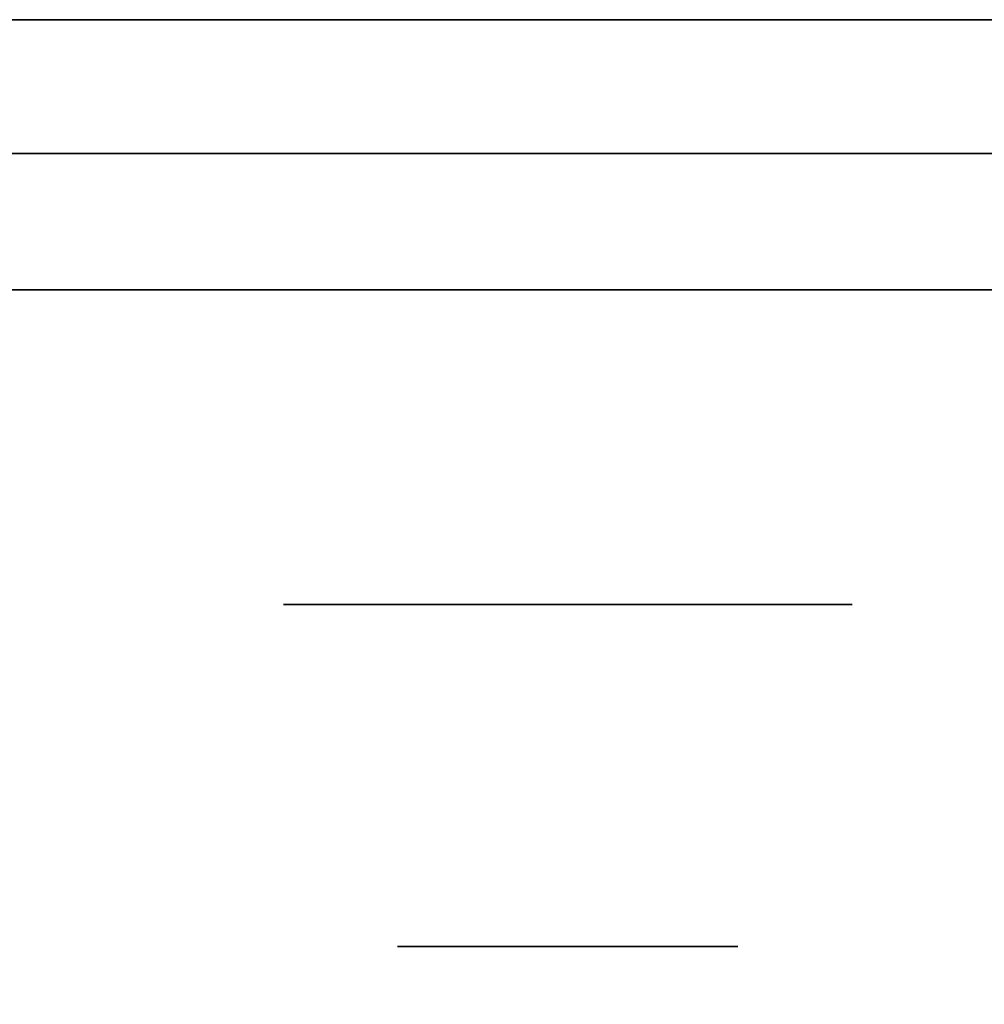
# Model space of a CAD drawing. Extents: x 413.3 to 457.5, y 5047.8 to 5050.
# Tile 384 of 656: x 435.4061 to 435.4514, y 5049.8818 to 5049.9282. Entities that reach past the tile are written whole.
import ezdxf

# ---------------------------------------------------------------- set-up
doc = ezdxf.new("R2010")
doc.units = 0
doc.header["$LTSCALE"] = 150
doc.header["$MEASUREMENT"] = 0
doc.layers.add('3DFACE_BOLT', color=7, linetype='CONTINUOUS')
doc.layers.add('3DFACE_SHAPE', color=7, linetype='CONTINUOUS')

msp = doc.modelspace()

# ---------------------------------------------------------------- linework, layer by layer
at = {"layer": '3DFACE_BOLT', "color": 1}
for points, invisible_edges in [([(435.423839, 5049.934559, -0.135), (435.424231, 5049.934559, -0.137472), (435.423839, 5049.884559, -0.135)], 14), ([(435.423839, 5049.884559, -0.135), (435.424231, 5049.934559, -0.137472), (435.424231, 5049.884559, -0.137472)], 3), ([(435.424231, 5049.934559, -0.132528), (435.423839, 5049.934559, -0.135), (435.424231, 5049.884559, -0.132528)], 14), ([(435.424231, 5049.884559, -0.132528), (435.423839, 5049.934559, -0.135), (435.423839, 5049.884559, -0.135)], 3), ([(435.423839, 5049.934559, -0.065), (435.424231, 5049.934559, -0.067472), (435.423839, 5049.884559, -0.065)], 14), ([(435.423839, 5049.884559, -0.065), (435.424231, 5049.934559, -0.067472), (435.424231, 5049.884559, -0.067472)], 3), ([(435.424231, 5049.934559, -0.062528), (435.423839, 5049.934559, -0.065), (435.424231, 5049.884559, -0.062528)], 14), ([(435.424231, 5049.884559, -0.062528), (435.423839, 5049.934559, -0.065), (435.423839, 5049.884559, -0.065)], 3), ([(435.424231, 5049.934559, -0.137472), (435.425367, 5049.934559, -0.139702), (435.424231, 5049.884559, -0.137472)], 14), ([(435.424231, 5049.884559, -0.137472), (435.425367, 5049.934559, -0.139702), (435.425367, 5049.884559, -0.139702)], 3), ([(435.425367, 5049.934559, -0.130298), (435.424231, 5049.934559, -0.132528), (435.425367, 5049.884559, -0.130298)], 14), ([(435.425367, 5049.884559, -0.130298), (435.424231, 5049.934559, -0.132528), (435.424231, 5049.884559, -0.132528)], 3), ([(435.424231, 5049.934559, -0.067472), (435.425367, 5049.934559, -0.069702), (435.424231, 5049.884559, -0.067472)], 14), ([(435.424231, 5049.884559, -0.067472), (435.425367, 5049.934559, -0.069702), (435.425367, 5049.884559, -0.069702)], 3), ([(435.425367, 5049.934559, -0.060298), (435.424231, 5049.934559, -0.062528), (435.425367, 5049.884559, -0.060298)], 14), ([(435.425367, 5049.884559, -0.060298), (435.424231, 5049.934559, -0.062528), (435.424231, 5049.884559, -0.062528)], 3), ([(435.425367, 5049.934559, -0.139702), (435.427137, 5049.934559, -0.141472), (435.425367, 5049.884559, -0.139702)], 14), ([(435.425367, 5049.884559, -0.139702), (435.427137, 5049.934559, -0.141472), (435.427137, 5049.884559, -0.141472)], 3), ([(435.427137, 5049.934559, -0.128528), (435.425367, 5049.934559, -0.130298), (435.427137, 5049.884559, -0.128528)], 14), ([(435.427137, 5049.884559, -0.128528), (435.425367, 5049.934559, -0.130298), (435.425367, 5049.884559, -0.130298)], 3), ([(435.425367, 5049.934559, -0.069702), (435.427137, 5049.934559, -0.071472), (435.425367, 5049.884559, -0.069702)], 14), ([(435.425367, 5049.884559, -0.069702), (435.427137, 5049.934559, -0.071472), (435.427137, 5049.884559, -0.071472)], 3), ([(435.427137, 5049.934559, -0.058528), (435.425367, 5049.934559, -0.060298), (435.427137, 5049.884559, -0.058528)], 14), ([(435.427137, 5049.884559, -0.058528), (435.425367, 5049.934559, -0.060298), (435.425367, 5049.884559, -0.060298)], 3), ([(435.427137, 5049.934559, -0.141472), (435.429367, 5049.934559, -0.142608), (435.427137, 5049.884559, -0.141472)], 14), ([(435.427137, 5049.884559, -0.141472), (435.429367, 5049.934559, -0.142608), (435.429367, 5049.884559, -0.142608)], 3), ([(435.429367, 5049.934559, -0.127392), (435.427137, 5049.934559, -0.128528), (435.429367, 5049.884559, -0.127392)], 14), ([(435.429367, 5049.884559, -0.127392), (435.427137, 5049.934559, -0.128528), (435.427137, 5049.884559, -0.128528)], 3), ([(435.427137, 5049.934559, -0.071472), (435.429367, 5049.934559, -0.072608), (435.427137, 5049.884559, -0.071472)], 14), ([(435.427137, 5049.884559, -0.071472), (435.429367, 5049.934559, -0.072608), (435.429367, 5049.884559, -0.072608)], 3), ([(435.429367, 5049.934559, -0.057392), (435.427137, 5049.934559, -0.058528), (435.429367, 5049.884559, -0.057392)], 14), ([(435.429367, 5049.884559, -0.057392), (435.427137, 5049.934559, -0.058528), (435.427137, 5049.884559, -0.058528)], 3), ([(435.429367, 5049.934559, -0.142608), (435.431839, 5049.934559, -0.143), (435.429367, 5049.884559, -0.142608)], 14), ([(435.429367, 5049.884559, -0.142608), (435.431839, 5049.934559, -0.143), (435.431839, 5049.884559, -0.143)], 3), ([(435.431839, 5049.934559, -0.127), (435.429367, 5049.934559, -0.127392), (435.431839, 5049.884559, -0.127)], 14), ([(435.431839, 5049.884559, -0.127), (435.429367, 5049.934559, -0.127392), (435.429367, 5049.884559, -0.127392)], 3), ([(435.429367, 5049.934559, -0.072608), (435.431839, 5049.934559, -0.073), (435.429367, 5049.884559, -0.072608)], 14), ([(435.429367, 5049.884559, -0.072608), (435.431839, 5049.934559, -0.073), (435.431839, 5049.884559, -0.073)], 3), ([(435.431839, 5049.934559, -0.057), (435.429367, 5049.934559, -0.057392), (435.431839, 5049.884559, -0.057)], 14), ([(435.431839, 5049.884559, -0.057), (435.429367, 5049.934559, -0.057392), (435.429367, 5049.884559, -0.057392)], 3), ([(435.431839, 5049.934559, -0.143), (435.434312, 5049.934559, -0.142608), (435.431839, 5049.884559, -0.143)], 14), ([(435.431839, 5049.884559, -0.143), (435.434312, 5049.934559, -0.142608), (435.434312, 5049.884559, -0.142608)], 3), ([(435.434312, 5049.934559, -0.127392), (435.431839, 5049.934559, -0.127), (435.434312, 5049.884559, -0.127392)], 14), ([(435.434312, 5049.884559, -0.127392), (435.431839, 5049.934559, -0.127), (435.431839, 5049.884559, -0.127)], 3), ([(435.431839, 5049.934559, -0.073), (435.434312, 5049.934559, -0.072608), (435.431839, 5049.884559, -0.073)], 14), ([(435.431839, 5049.884559, -0.073), (435.434312, 5049.934559, -0.072608), (435.434312, 5049.884559, -0.072608)], 3), ([(435.434312, 5049.934559, -0.057392), (435.431839, 5049.934559, -0.057), (435.434312, 5049.884559, -0.057392)], 14), ([(435.434312, 5049.884559, -0.057392), (435.431839, 5049.934559, -0.057), (435.431839, 5049.884559, -0.057)], 3), ([(435.434312, 5049.934559, -0.142608), (435.436542, 5049.934559, -0.141472), (435.434312, 5049.884559, -0.142608)], 14), ([(435.434312, 5049.884559, -0.142608), (435.436542, 5049.934559, -0.141472), (435.436542, 5049.884559, -0.141472)], 3), ([(435.436542, 5049.934559, -0.128528), (435.434312, 5049.934559, -0.127392), (435.436542, 5049.884559, -0.128528)], 14), ([(435.436542, 5049.884559, -0.128528), (435.434312, 5049.934559, -0.127392), (435.434312, 5049.884559, -0.127392)], 3), ([(435.434312, 5049.934559, -0.072608), (435.436542, 5049.934559, -0.071472), (435.434312, 5049.884559, -0.072608)], 14), ([(435.434312, 5049.884559, -0.072608), (435.436542, 5049.934559, -0.071472), (435.436542, 5049.884559, -0.071472)], 3), ([(435.436542, 5049.934559, -0.058528), (435.434312, 5049.934559, -0.057392), (435.436542, 5049.884559, -0.058528)], 14), ([(435.436542, 5049.884559, -0.058528), (435.434312, 5049.934559, -0.057392), (435.434312, 5049.884559, -0.057392)], 3), ([(435.436542, 5049.934559, -0.141472), (435.438312, 5049.934559, -0.139702), (435.436542, 5049.884559, -0.141472)], 14), ([(435.436542, 5049.884559, -0.141472), (435.438312, 5049.934559, -0.139702), (435.438312, 5049.884559, -0.139702)], 3), ([(435.438312, 5049.934559, -0.130298), (435.436542, 5049.934559, -0.128528), (435.438312, 5049.884559, -0.130298)], 14), ([(435.438312, 5049.884559, -0.130298), (435.436542, 5049.934559, -0.128528), (435.436542, 5049.884559, -0.128528)], 3), ([(435.436542, 5049.934559, -0.071472), (435.438312, 5049.934559, -0.069702), (435.436542, 5049.884559, -0.071472)], 14), ([(435.436542, 5049.884559, -0.071472), (435.438312, 5049.934559, -0.069702), (435.438312, 5049.884559, -0.069702)], 3), ([(435.438312, 5049.934559, -0.060298), (435.436542, 5049.934559, -0.058528), (435.438312, 5049.884559, -0.060298)], 14), ([(435.438312, 5049.884559, -0.060298), (435.436542, 5049.934559, -0.058528), (435.436542, 5049.884559, -0.058528)], 3), ([(435.438312, 5049.934559, -0.139702), (435.439448, 5049.934559, -0.137472), (435.438312, 5049.884559, -0.139702)], 14), ([(435.438312, 5049.884559, -0.139702), (435.439448, 5049.934559, -0.137472), (435.439448, 5049.884559, -0.137472)], 3), ([(435.439448, 5049.934559, -0.132528), (435.438312, 5049.934559, -0.130298), (435.439448, 5049.884559, -0.132528)], 14), ([(435.439448, 5049.884559, -0.132528), (435.438312, 5049.934559, -0.130298), (435.438312, 5049.884559, -0.130298)], 3), ([(435.438312, 5049.934559, -0.069702), (435.439448, 5049.934559, -0.067472), (435.438312, 5049.884559, -0.069702)], 14), ([(435.438312, 5049.884559, -0.069702), (435.439448, 5049.934559, -0.067472), (435.439448, 5049.884559, -0.067472)], 3), ([(435.439448, 5049.934559, -0.062528), (435.438312, 5049.934559, -0.060298), (435.439448, 5049.884559, -0.062528)], 14), ([(435.439448, 5049.884559, -0.062528), (435.438312, 5049.934559, -0.060298), (435.438312, 5049.884559, -0.060298)], 3), ([(435.439448, 5049.934559, -0.137472), (435.439839, 5049.934559, -0.135), (435.439448, 5049.884559, -0.137472)], 14), ([(435.439448, 5049.884559, -0.137472), (435.439839, 5049.934559, -0.135), (435.439839, 5049.884559, -0.135)], 3), ([(435.439839, 5049.934559, -0.135), (435.439448, 5049.934559, -0.132528), (435.439839, 5049.884559, -0.135)], 14), ([(435.439839, 5049.884559, -0.135), (435.439448, 5049.934559, -0.132528), (435.439448, 5049.884559, -0.132528)], 3), ([(435.439448, 5049.934559, -0.067472), (435.439839, 5049.934559, -0.065), (435.439448, 5049.884559, -0.067472)], 14), ([(435.439448, 5049.884559, -0.067472), (435.439839, 5049.934559, -0.065), (435.439839, 5049.884559, -0.065)], 3), ([(435.439839, 5049.934559, -0.065), (435.439448, 5049.934559, -0.062528), (435.439839, 5049.884559, -0.065)], 14), ([(435.439839, 5049.884559, -0.065), (435.439448, 5049.934559, -0.062528), (435.439448, 5049.884559, -0.062528)], 3), ([(435.418464, 5049.915459, -0.135), (435.425152, 5049.915459, -0.146583), (435.418464, 5049.900659, -0.135)], 14), ([(435.418464, 5049.900659, -0.135), (435.425152, 5049.915459, -0.146583), (435.425152, 5049.900659, -0.146583)], 3), ([(435.425152, 5049.915459, -0.123417), (435.418464, 5049.915459, -0.135), (435.425152, 5049.900659, -0.123417)], 14), ([(435.425152, 5049.900659, -0.123417), (435.418464, 5049.915459, -0.135), (435.418464, 5049.900659, -0.135)], 3), ([(435.418464, 5049.915459, -0.135), (435.425152, 5049.915459, -0.123417), (435.425152, 5049.915459, -0.146583)], 2), ([(435.418464, 5049.915459, -0.065), (435.425152, 5049.915459, -0.076583), (435.418464, 5049.900659, -0.065)], 14), ([(435.418464, 5049.900659, -0.065), (435.425152, 5049.915459, -0.076583), (435.425152, 5049.900659, -0.076583)], 3), ([(435.425152, 5049.915459, -0.053417), (435.418464, 5049.915459, -0.065), (435.425152, 5049.900659, -0.053417)], 14), ([(435.425152, 5049.900659, -0.053417), (435.418464, 5049.915459, -0.065), (435.418464, 5049.900659, -0.065)], 3), ([(435.418464, 5049.915459, -0.065), (435.425152, 5049.915459, -0.053417), (435.425152, 5049.915459, -0.076583)], 2), ([(435.425152, 5049.915459, -0.146583), (435.438527, 5049.915459, -0.146583), (435.425152, 5049.900659, -0.146583)], 14), ([(435.425152, 5049.900659, -0.146583), (435.438527, 5049.915459, -0.146583), (435.438527, 5049.900659, -0.146583)], 3), ([(435.438527, 5049.915459, -0.123417), (435.425152, 5049.915459, -0.123417), (435.438527, 5049.900659, -0.123417)], 14), ([(435.438527, 5049.900659, -0.123417), (435.425152, 5049.915459, -0.123417), (435.425152, 5049.900659, -0.123417)], 3), ([(435.425152, 5049.915459, -0.123417), (435.438527, 5049.915459, -0.123417), (435.425152, 5049.915459, -0.146583)], 14), ([(435.425152, 5049.915459, -0.146583), (435.438527, 5049.915459, -0.123417), (435.438527, 5049.915459, -0.146583)], 3), ([(435.425152, 5049.915459, -0.076583), (435.438527, 5049.915459, -0.076583), (435.425152, 5049.900659, -0.076583)], 14), ([(435.425152, 5049.900659, -0.076583), (435.438527, 5049.915459, -0.076583), (435.438527, 5049.900659, -0.076583)], 3), ([(435.438527, 5049.915459, -0.053417), (435.425152, 5049.915459, -0.053417), (435.438527, 5049.900659, -0.053417)], 14), ([(435.438527, 5049.900659, -0.053417), (435.425152, 5049.915459, -0.053417), (435.425152, 5049.900659, -0.053417)], 3), ([(435.425152, 5049.915459, -0.053417), (435.438527, 5049.915459, -0.053417), (435.425152, 5049.915459, -0.076583)], 14), ([(435.425152, 5049.915459, -0.076583), (435.438527, 5049.915459, -0.053417), (435.438527, 5049.915459, -0.076583)], 3), ([(435.438527, 5049.915459, -0.146583), (435.445214, 5049.915459, -0.135), (435.438527, 5049.900659, -0.146583)], 14), ([(435.438527, 5049.900659, -0.146583), (435.445214, 5049.915459, -0.135), (435.445214, 5049.900659, -0.135)], 3), ([(435.445214, 5049.915459, -0.135), (435.438527, 5049.915459, -0.123417), (435.445214, 5049.900659, -0.135)], 14), ([(435.445214, 5049.900659, -0.135), (435.438527, 5049.915459, -0.123417), (435.438527, 5049.900659, -0.123417)], 3), ([(435.438527, 5049.915459, -0.123417), (435.445214, 5049.915459, -0.135), (435.438527, 5049.915459, -0.146583)], 12), ([(435.438527, 5049.915459, -0.076583), (435.445214, 5049.915459, -0.065), (435.438527, 5049.900659, -0.076583)], 14), ([(435.438527, 5049.900659, -0.076583), (435.445214, 5049.915459, -0.065), (435.445214, 5049.900659, -0.065)], 3), ([(435.445214, 5049.915459, -0.065), (435.438527, 5049.915459, -0.053417), (435.445214, 5049.900659, -0.065)], 14), ([(435.445214, 5049.900659, -0.065), (435.438527, 5049.915459, -0.053417), (435.438527, 5049.900659, -0.053417)], 3), ([(435.438527, 5049.915459, -0.053417), (435.445214, 5049.915459, -0.065), (435.438527, 5049.915459, -0.076583)], 12), ([(435.418464, 5049.900659, -0.135), (435.425152, 5049.900659, -0.146583), (435.425152, 5049.900659, -0.123417)], 2), ([(435.418464, 5049.900659, -0.065), (435.425152, 5049.900659, -0.076583), (435.425152, 5049.900659, -0.053417)], 2), ([(435.425152, 5049.900659, -0.146583), (435.438527, 5049.900659, -0.146583), (435.425152, 5049.900659, -0.123417)], 14), ([(435.425152, 5049.900659, -0.123417), (435.438527, 5049.900659, -0.146583), (435.438527, 5049.900659, -0.123417)], 3), ([(435.425152, 5049.900659, -0.076583), (435.438527, 5049.900659, -0.076583), (435.425152, 5049.900659, -0.053417)], 14), ([(435.425152, 5049.900659, -0.053417), (435.438527, 5049.900659, -0.076583), (435.438527, 5049.900659, -0.053417)], 3), ([(435.438527, 5049.900659, -0.146583), (435.445214, 5049.900659, -0.135), (435.438527, 5049.900659, -0.123417)], 12), ([(435.438527, 5049.900659, -0.076583), (435.445214, 5049.900659, -0.065), (435.438527, 5049.900659, -0.053417)], 12), ([(435.423839, 5049.884559, -0.135), (435.424231, 5049.884559, -0.137472), (435.424231, 5049.884559, -0.132528)], 2), ([(435.423839, 5049.884559, -0.065), (435.424231, 5049.884559, -0.067472), (435.424231, 5049.884559, -0.062528)], 2), ([(435.424231, 5049.884559, -0.137472), (435.425367, 5049.884559, -0.139702), (435.424231, 5049.884559, -0.132528)], 14), ([(435.424231, 5049.884559, -0.132528), (435.425367, 5049.884559, -0.139702), (435.425367, 5049.884559, -0.130298)], 3), ([(435.424231, 5049.884559, -0.067472), (435.425367, 5049.884559, -0.069702), (435.424231, 5049.884559, -0.062528)], 14), ([(435.424231, 5049.884559, -0.062528), (435.425367, 5049.884559, -0.069702), (435.425367, 5049.884559, -0.060298)], 3), ([(435.425367, 5049.884559, -0.139702), (435.427137, 5049.884559, -0.141472), (435.425367, 5049.884559, -0.130298)], 14), ([(435.425367, 5049.884559, -0.130298), (435.427137, 5049.884559, -0.141472), (435.427137, 5049.884559, -0.128528)], 3), ([(435.425367, 5049.884559, -0.069702), (435.427137, 5049.884559, -0.071472), (435.425367, 5049.884559, -0.060298)], 14), ([(435.425367, 5049.884559, -0.060298), (435.427137, 5049.884559, -0.071472), (435.427137, 5049.884559, -0.058528)], 3), ([(435.427137, 5049.884559, -0.141472), (435.429367, 5049.884559, -0.142608), (435.427137, 5049.884559, -0.128528)], 14), ([(435.427137, 5049.884559, -0.128528), (435.429367, 5049.884559, -0.142608), (435.429367, 5049.884559, -0.127392)], 3), ([(435.427137, 5049.884559, -0.071472), (435.429367, 5049.884559, -0.072608), (435.427137, 5049.884559, -0.058528)], 14), ([(435.427137, 5049.884559, -0.058528), (435.429367, 5049.884559, -0.072608), (435.429367, 5049.884559, -0.057392)], 3), ([(435.429367, 5049.884559, -0.142608), (435.431839, 5049.884559, -0.143), (435.429367, 5049.884559, -0.127392)], 14), ([(435.429367, 5049.884559, -0.127392), (435.431839, 5049.884559, -0.143), (435.431839, 5049.884559, -0.127)], 3), ([(435.429367, 5049.884559, -0.072608), (435.431839, 5049.884559, -0.073), (435.429367, 5049.884559, -0.057392)], 14), ([(435.429367, 5049.884559, -0.057392), (435.431839, 5049.884559, -0.073), (435.431839, 5049.884559, -0.057)], 3), ([(435.431839, 5049.884559, -0.143), (435.434312, 5049.884559, -0.142608), (435.431839, 5049.884559, -0.127)], 14), ([(435.431839, 5049.884559, -0.127), (435.434312, 5049.884559, -0.142608), (435.434312, 5049.884559, -0.127392)], 3), ([(435.431839, 5049.884559, -0.073), (435.434312, 5049.884559, -0.072608), (435.431839, 5049.884559, -0.057)], 14), ([(435.431839, 5049.884559, -0.057), (435.434312, 5049.884559, -0.072608), (435.434312, 5049.884559, -0.057392)], 3), ([(435.434312, 5049.884559, -0.142608), (435.436542, 5049.884559, -0.141472), (435.434312, 5049.884559, -0.127392)], 14), ([(435.434312, 5049.884559, -0.127392), (435.436542, 5049.884559, -0.141472), (435.436542, 5049.884559, -0.128528)], 3), ([(435.434312, 5049.884559, -0.072608), (435.436542, 5049.884559, -0.071472), (435.434312, 5049.884559, -0.057392)], 14), ([(435.434312, 5049.884559, -0.057392), (435.436542, 5049.884559, -0.071472), (435.436542, 5049.884559, -0.058528)], 3), ([(435.436542, 5049.884559, -0.141472), (435.438312, 5049.884559, -0.139702), (435.436542, 5049.884559, -0.128528)], 14), ([(435.436542, 5049.884559, -0.128528), (435.438312, 5049.884559, -0.139702), (435.438312, 5049.884559, -0.130298)], 3), ([(435.436542, 5049.884559, -0.071472), (435.438312, 5049.884559, -0.069702), (435.436542, 5049.884559, -0.058528)], 14), ([(435.436542, 5049.884559, -0.058528), (435.438312, 5049.884559, -0.069702), (435.438312, 5049.884559, -0.060298)], 3), ([(435.438312, 5049.884559, -0.139702), (435.439448, 5049.884559, -0.137472), (435.438312, 5049.884559, -0.130298)], 14), ([(435.438312, 5049.884559, -0.130298), (435.439448, 5049.884559, -0.137472), (435.439448, 5049.884559, -0.132528)], 3), ([(435.438312, 5049.884559, -0.069702), (435.439448, 5049.884559, -0.067472), (435.438312, 5049.884559, -0.060298)], 14), ([(435.438312, 5049.884559, -0.060298), (435.439448, 5049.884559, -0.067472), (435.439448, 5049.884559, -0.062528)], 3), ([(435.439448, 5049.884559, -0.137472), (435.439839, 5049.884559, -0.135), (435.439448, 5049.884559, -0.132528)], 12), ([(435.439448, 5049.884559, -0.067472), (435.439839, 5049.884559, -0.065), (435.439448, 5049.884559, -0.062528)], 12)]:
    msp.add_3dface(points, dxfattribs=dict(at, invisible_edges=invisible_edges))
at = {"layer": '3DFACE_SHAPE', "color": 13}
for points, invisible_edges in [([(435.468689, 5050.024866), (435.26869, 5050.025153), (435.26554, 5047.825153)], 12), ([(435.26554, 5047.825153, -0.2), (435.26869, 5050.025153, -0.2), (435.465539, 5047.824866, -0.2)], 2), ([(435.465539, 5047.824866), (435.468689, 5050.024866), (435.26554, 5047.825153)], 2), ([(435.26869, 5050.025153, -0.2), (435.468689, 5050.024866, -0.2), (435.465539, 5047.824866, -0.2)], 12), ([(435.368689, 5047.825005, -0.0095), (435.371839, 5050.025005, -0.0095), (435.465539, 5047.824866, -0.0095)], 2), ([(435.468689, 5050.024866, -0.1905), (435.371839, 5050.025005, -0.1905), (435.368689, 5047.825005, -0.1905)], 12), ([(435.465539, 5047.824866, -0.1905), (435.468689, 5050.024866, -0.1905), (435.368689, 5047.825005, -0.1905)], 2), ([(435.371839, 5050.025005, -0.0095), (435.468689, 5050.024866, -0.0095), (435.465539, 5047.824866, -0.0095)], 12), ([(435.468689, 5049.928159, -0.0095), (435.425829, 5049.928159, -0.05899), (435.371839, 5049.928159, -0.0095)], 3), ([(435.425829, 5049.928159, -0.05899), (435.423339, 5049.928159, -0.065), (435.371839, 5049.928159, -0.0095)], 14), ([(435.423339, 5049.928159, -0.135), (435.371839, 5049.928159, -0.0095), (435.425829, 5049.928159, -0.07101)], 15), ([(435.425829, 5049.928159, -0.07101), (435.371839, 5049.928159, -0.0095), (435.423339, 5049.928159, -0.065)], 3), ([(435.371839, 5049.928159, -0.0095), (435.423339, 5049.928159, -0.135), (435.371839, 5049.928159, -0.1905)], 3), ([(435.423339, 5049.928159, -0.135), (435.425829, 5049.928159, -0.14101), (435.371839, 5049.928159, -0.1905)], 14), ([(435.468689, 5049.928159, -0.1905), (435.371839, 5049.928159, -0.1905), (435.431839, 5049.928159, -0.1435)], 14), ([(435.371839, 5049.928159, -0.1905), (435.425829, 5049.928159, -0.14101), (435.431839, 5049.928159, -0.1435)], 13), ([(435.371839, 5049.921859, -0.0095), (435.431839, 5049.921859, -0.0095), (435.371839, 5049.928159, -0.0095)], 2), ([(435.431839, 5049.921859, -0.0095), (435.468689, 5049.921859, -0.0095), (435.371839, 5049.928159, -0.0095)], 14), ([(435.371839, 5049.928159, -0.0095), (435.468689, 5049.921859, -0.0095), (435.468689, 5049.928159, -0.0095)], 1), ([(435.468689, 5049.928159, -0.1905), (435.468689, 5049.921859, -0.1905), (435.371839, 5049.928159, -0.1905)], 2), ([(435.468689, 5049.921859, -0.1905), (435.371839, 5049.921859, -0.1905), (435.371839, 5049.928159, -0.1905)], 12), ([(435.425829, 5049.928159, -0.12899), (435.425829, 5049.921859, -0.12899), (435.423339, 5049.928159, -0.135)], 3), ([(435.425829, 5049.921859, -0.12899), (435.423339, 5049.921859, -0.135), (435.423339, 5049.928159, -0.135)], 14), ([(435.423339, 5049.928159, -0.135), (435.423339, 5049.921859, -0.135), (435.425829, 5049.928159, -0.14101)], 3), ([(435.423339, 5049.921859, -0.135), (435.425829, 5049.921859, -0.14101), (435.425829, 5049.928159, -0.14101)], 14), ([(435.425829, 5049.928159, -0.05899), (435.425829, 5049.921859, -0.05899), (435.423339, 5049.928159, -0.065)], 3), ([(435.425829, 5049.921859, -0.05899), (435.423339, 5049.921859, -0.065), (435.423339, 5049.928159, -0.065)], 14), ([(435.423339, 5049.928159, -0.065), (435.423339, 5049.921859, -0.065), (435.425829, 5049.928159, -0.07101)], 3), ([(435.423339, 5049.921859, -0.065), (435.425829, 5049.921859, -0.07101), (435.425829, 5049.928159, -0.07101)], 14), ([(435.425829, 5049.928159, -0.12899), (435.423339, 5049.928159, -0.135), (435.425829, 5049.928159, -0.07101)], 14), ([(435.431839, 5049.928159, -0.1265), (435.431839, 5049.921859, -0.1265), (435.425829, 5049.928159, -0.12899)], 3), ([(435.431839, 5049.921859, -0.1265), (435.425829, 5049.921859, -0.12899), (435.425829, 5049.928159, -0.12899)], 14), ([(435.425829, 5049.928159, -0.14101), (435.425829, 5049.921859, -0.14101), (435.431839, 5049.928159, -0.1435)], 3), ([(435.425829, 5049.921859, -0.14101), (435.431839, 5049.921859, -0.1435), (435.431839, 5049.928159, -0.1435)], 14), ([(435.431839, 5049.928159, -0.0565), (435.431839, 5049.921859, -0.0565), (435.425829, 5049.928159, -0.05899)], 3), ([(435.431839, 5049.921859, -0.0565), (435.425829, 5049.921859, -0.05899), (435.425829, 5049.928159, -0.05899)], 14), ([(435.425829, 5049.928159, -0.07101), (435.425829, 5049.921859, -0.07101), (435.431839, 5049.928159, -0.0735)], 3), ([(435.425829, 5049.921859, -0.07101), (435.431839, 5049.921859, -0.0735), (435.431839, 5049.928159, -0.0735)], 14), ([(435.431839, 5049.928159, -0.0565), (435.425829, 5049.928159, -0.05899), (435.468689, 5049.928159, -0.0095)], 14), ([(435.425829, 5049.928159, -0.07101), (435.431839, 5049.928159, -0.0735), (435.425829, 5049.928159, -0.12899)], 14), ([(435.431839, 5049.928159, -0.0735), (435.431839, 5049.928159, -0.1265), (435.425829, 5049.928159, -0.12899)], 13), ([(435.43785, 5049.928159, -0.12899), (435.43785, 5049.921859, -0.12899), (435.431839, 5049.928159, -0.1265)], 3), ([(435.43785, 5049.921859, -0.12899), (435.431839, 5049.921859, -0.1265), (435.431839, 5049.928159, -0.1265)], 14), ([(435.431839, 5049.928159, -0.1435), (435.431839, 5049.921859, -0.1435), (435.43785, 5049.928159, -0.14101)], 3), ([(435.431839, 5049.921859, -0.1435), (435.43785, 5049.921859, -0.14101), (435.43785, 5049.928159, -0.14101)], 14), ([(435.431839, 5049.928159, -0.0735), (435.431839, 5049.921859, -0.0735), (435.43785, 5049.928159, -0.07101)], 3), ([(435.431839, 5049.921859, -0.0735), (435.43785, 5049.921859, -0.07101), (435.43785, 5049.928159, -0.07101)], 14), ([(435.43785, 5049.928159, -0.05899), (435.43785, 5049.921859, -0.05899), (435.431839, 5049.928159, -0.0565)], 3), ([(435.43785, 5049.921859, -0.05899), (435.431839, 5049.921859, -0.0565), (435.431839, 5049.928159, -0.0565)], 14), ([(435.43785, 5049.928159, -0.05899), (435.431839, 5049.928159, -0.0565), (437.299529, 5049.928159, -0.05899)], 14), ([(437.299529, 5049.928159, -0.05899), (435.431839, 5049.928159, -0.0565), (437.305539, 5049.928159, -0.0565)], 3), ([(435.431839, 5049.928159, -0.0565), (437.268689, 5049.928159, -0.0095), (437.305539, 5049.928159, -0.0565)], 15), ([(437.268689, 5049.928159, -0.0095), (435.431839, 5049.928159, -0.0565), (435.468689, 5049.928159, -0.0095)], 3), ([(435.43785, 5049.928159, -0.14101), (437.305539, 5049.928159, -0.1435), (435.431839, 5049.928159, -0.1435)], 3), ([(437.305539, 5049.928159, -0.1435), (435.468689, 5049.928159, -0.1905), (435.431839, 5049.928159, -0.1435)], 15), ([(435.43785, 5049.928159, -0.12899), (435.431839, 5049.928159, -0.1265), (437.299529, 5049.928159, -0.12899)], 14), ([(437.299529, 5049.928159, -0.12899), (435.431839, 5049.928159, -0.1265), (435.431839, 5049.928159, -0.0735)], 15), ([(437.299529, 5049.928159, -0.12899), (435.431839, 5049.928159, -0.0735), (437.305539, 5049.928159, -0.1265)], 3), ([(435.431839, 5049.928159, -0.0735), (435.43785, 5049.928159, -0.07101), (437.305539, 5049.928159, -0.1265)], 14), ([(435.43785, 5049.928159, -0.14101), (435.43785, 5049.921859, -0.14101), (435.440339, 5049.928159, -0.135)], 3), ([(435.43785, 5049.921859, -0.14101), (435.440339, 5049.921859, -0.135), (435.440339, 5049.928159, -0.135)], 14), ([(435.440339, 5049.928159, -0.135), (435.440339, 5049.921859, -0.135), (435.43785, 5049.928159, -0.12899)], 3), ([(435.440339, 5049.921859, -0.135), (435.43785, 5049.921859, -0.12899), (435.43785, 5049.928159, -0.12899)], 14), ([(435.43785, 5049.928159, -0.07101), (435.43785, 5049.921859, -0.07101), (435.440339, 5049.928159, -0.065)], 3), ([(435.43785, 5049.921859, -0.07101), (435.440339, 5049.921859, -0.065), (435.440339, 5049.928159, -0.065)], 14), ([(435.440339, 5049.928159, -0.065), (435.440339, 5049.921859, -0.065), (435.43785, 5049.928159, -0.05899)], 3), ([(435.440339, 5049.921859, -0.065), (435.43785, 5049.921859, -0.05899), (435.43785, 5049.928159, -0.05899)], 14), ([(437.299529, 5049.928159, -0.05899), (437.297039, 5049.928159, -0.065), (435.43785, 5049.928159, -0.05899)], 14), ([(437.297039, 5049.928159, -0.065), (435.440339, 5049.928159, -0.065), (435.43785, 5049.928159, -0.05899)], 13), ([(437.299529, 5049.928159, -0.14101), (437.305539, 5049.928159, -0.1435), (435.43785, 5049.928159, -0.14101)], 14), ([(435.43785, 5049.928159, -0.14101), (435.440339, 5049.928159, -0.135), (437.299529, 5049.928159, -0.14101)], 14), ([(435.440339, 5049.928159, -0.135), (435.43785, 5049.928159, -0.12899), (437.297039, 5049.928159, -0.135)], 14), ([(437.297039, 5049.928159, -0.135), (435.43785, 5049.928159, -0.12899), (437.299529, 5049.928159, -0.12899)], 3), ([(437.305539, 5049.928159, -0.1265), (435.43785, 5049.928159, -0.07101), (437.305539, 5049.928159, -0.0735)], 15), ([(435.43785, 5049.928159, -0.07101), (437.299529, 5049.928159, -0.07101), (437.305539, 5049.928159, -0.0735)], 13), ([(435.43785, 5049.928159, -0.07101), (435.440339, 5049.928159, -0.065), (437.299529, 5049.928159, -0.07101)], 14), ([(437.299529, 5049.928159, -0.14101), (435.440339, 5049.928159, -0.135), (437.297039, 5049.928159, -0.135)], 3), ([(435.440339, 5049.928159, -0.065), (437.297039, 5049.928159, -0.065), (437.299529, 5049.928159, -0.07101)], 13), ([(435.423339, 5049.921859, -0.135), (435.425829, 5049.921859, -0.14101), (435.371839, 5049.921859, -0.135)], 14), ([(435.425829, 5049.921859, -0.14101), (435.431839, 5049.921859, -0.1435), (435.371839, 5049.921859, -0.135)], 14), ([(435.371839, 5049.921859, -0.135), (435.431839, 5049.921859, -0.1435), (435.371839, 5049.921859, -0.17)], 15), ([(435.431839, 5049.921859, -0.1435), (435.43785, 5049.921859, -0.14101), (435.371839, 5049.921859, -0.17)], 14), ([(435.371839, 5049.921859, -0.17), (435.43785, 5049.921859, -0.14101), (435.473839, 5049.921859, -0.17)], 3), ([(435.473839, 5049.921859, -0.03), (435.425829, 5049.921859, -0.05899), (435.371839, 5049.921859, -0.03)], 3), ([(435.371839, 5049.921859, -0.03), (435.425829, 5049.921859, -0.05899), (435.371839, 5049.921859, -0.065)], 3), ([(435.425829, 5049.921859, -0.05899), (435.423339, 5049.921859, -0.065), (435.371839, 5049.921859, -0.065)], 14), ([(435.423339, 5049.921859, -0.135), (435.371839, 5049.921859, -0.135), (435.425829, 5049.921859, -0.07101)], 15), ([(435.425829, 5049.921859, -0.07101), (435.371839, 5049.921859, -0.135), (435.423339, 5049.921859, -0.065)], 3), ([(435.371839, 5049.921859, -0.135), (435.371839, 5049.921859, -0.065), (435.423339, 5049.921859, -0.065)], 14), ([(435.473839, 5049.921859, -0.17), (435.378239, 5049.915459, -0.17), (435.371839, 5049.921859, -0.17)], 3), ([(435.378239, 5049.915459, -0.03), (435.473839, 5049.921859, -0.03), (435.371839, 5049.921859, -0.03)], 13), ([(435.468689, 5049.921859, -0.1905), (435.425829, 5049.921859, -0.14101), (435.371839, 5049.921859, -0.1905)], 3), ([(435.425829, 5049.921859, -0.14101), (435.423339, 5049.921859, -0.135), (435.371839, 5049.921859, -0.1905)], 14), ([(435.371839, 5049.921859, -0.1905), (435.423339, 5049.921859, -0.135), (435.425829, 5049.921859, -0.12899)], 13), ([(435.425829, 5049.921859, -0.12899), (435.423339, 5049.921859, -0.065), (435.371839, 5049.921859, -0.1905)], 15), ([(435.423339, 5049.921859, -0.065), (435.371839, 5049.921859, -0.0095), (435.371839, 5049.921859, -0.1905)], 13), ([(435.423339, 5049.921859, -0.065), (435.425829, 5049.921859, -0.05899), (435.371839, 5049.921859, -0.0095)], 14), ([(435.371839, 5049.921859, -0.0095), (435.425829, 5049.921859, -0.05899), (435.431839, 5049.921859, -0.0095)], 3), ([(435.431839, 5049.915459, -0.17), (435.378239, 5049.915459, -0.17), (435.473839, 5049.921859, -0.17)], 14), ([(435.378239, 5049.915459, -0.03), (435.473839, 5049.915459, -0.03), (435.473839, 5049.921859, -0.03)], 12), ([(435.425829, 5049.921859, -0.12899), (435.423339, 5049.921859, -0.135), (435.425829, 5049.921859, -0.07101)], 14), ([(435.425829, 5049.915459, -0.07101), (435.425829, 5049.921859, -0.07101), (435.423339, 5049.915459, -0.065)], 3), ([(435.425829, 5049.921859, -0.07101), (435.423339, 5049.921859, -0.065), (435.423339, 5049.915459, -0.065)], 14), ([(435.423339, 5049.915459, -0.065), (435.423339, 5049.921859, -0.065), (435.425829, 5049.915459, -0.05899)], 3), ([(435.423339, 5049.921859, -0.065), (435.425829, 5049.921859, -0.05899), (435.425829, 5049.915459, -0.05899)], 14), ([(435.425829, 5049.915459, -0.14101), (435.425829, 5049.921859, -0.14101), (435.423339, 5049.915459, -0.135)], 3), ([(435.425829, 5049.921859, -0.14101), (435.423339, 5049.921859, -0.135), (435.423339, 5049.915459, -0.135)], 14), ([(435.423339, 5049.915459, -0.135), (435.423339, 5049.921859, -0.135), (435.425829, 5049.915459, -0.12899)], 3), ([(435.423339, 5049.921859, -0.135), (435.425829, 5049.921859, -0.12899), (435.425829, 5049.915459, -0.12899)], 14), ([(435.425829, 5049.921859, -0.07101), (435.423339, 5049.921859, -0.065), (435.425829, 5049.921859, -0.12899)], 14), ([(435.473839, 5049.921859, -0.03), (435.431839, 5049.921859, -0.0565), (435.425829, 5049.921859, -0.05899)], 13), ([(435.425829, 5049.921859, -0.07101), (435.431839, 5049.921859, -0.0735), (435.425829, 5049.921859, -0.12899)], 14), ([(435.431839, 5049.921859, -0.0735), (435.431839, 5049.921859, -0.1265), (435.425829, 5049.921859, -0.12899)], 13), ([(435.425829, 5049.915459, -0.05899), (435.425829, 5049.921859, -0.05899), (435.431839, 5049.915459, -0.0565)], 3), ([(435.425829, 5049.921859, -0.05899), (435.431839, 5049.921859, -0.0565), (435.431839, 5049.915459, -0.0565)], 14), ([(435.431839, 5049.915459, -0.0735), (435.431839, 5049.921859, -0.0735), (435.425829, 5049.915459, -0.07101)], 3), ([(435.431839, 5049.921859, -0.0735), (435.425829, 5049.921859, -0.07101), (435.425829, 5049.915459, -0.07101)], 14), ([(435.425829, 5049.915459, -0.12899), (435.425829, 5049.921859, -0.12899), (435.431839, 5049.915459, -0.1265)], 3), ([(435.425829, 5049.921859, -0.12899), (435.431839, 5049.921859, -0.1265), (435.431839, 5049.915459, -0.1265)], 14), ([(435.431839, 5049.915459, -0.1435), (435.431839, 5049.921859, -0.1435), (435.425829, 5049.915459, -0.14101)], 3), ([(435.431839, 5049.921859, -0.1435), (435.425829, 5049.921859, -0.14101), (435.425829, 5049.915459, -0.14101)], 14), ([(435.431839, 5049.921859, -0.1435), (435.425829, 5049.921859, -0.14101), (435.468689, 5049.921859, -0.1905)], 14), ([(435.425829, 5049.921859, -0.05899), (435.431839, 5049.921859, -0.0565), (435.431839, 5049.921859, -0.0095)], 14), ([(435.425829, 5049.921859, -0.12899), (435.431839, 5049.921859, -0.1265), (435.425829, 5049.921859, -0.07101)], 14), ([(435.431839, 5049.921859, -0.1265), (435.431839, 5049.921859, -0.0735), (435.425829, 5049.921859, -0.07101)], 13), ([(435.431839, 5049.921859, -0.0735), (435.43785, 5049.921859, -0.07101), (435.431839, 5049.921859, -0.1265)], 14), ([(435.431839, 5049.921859, -0.1265), (435.43785, 5049.921859, -0.07101), (435.43785, 5049.921859, -0.12899)], 3), ([(435.43785, 5049.921859, -0.05899), (435.431839, 5049.921859, -0.0565), (435.473839, 5049.921859, -0.03)], 14), ([(435.431839, 5049.915459, -0.0565), (435.431839, 5049.921859, -0.0565), (435.43785, 5049.915459, -0.05899)], 3), ([(435.431839, 5049.921859, -0.0565), (435.43785, 5049.921859, -0.05899), (435.43785, 5049.915459, -0.05899)], 14), ([(435.43785, 5049.915459, -0.07101), (435.43785, 5049.921859, -0.07101), (435.431839, 5049.915459, -0.0735)], 3), ([(435.43785, 5049.921859, -0.07101), (435.431839, 5049.921859, -0.0735), (435.431839, 5049.915459, -0.0735)], 14), ([(435.431839, 5049.915459, -0.1265), (435.431839, 5049.921859, -0.1265), (435.43785, 5049.915459, -0.12899)], 3), ([(435.431839, 5049.921859, -0.1265), (435.43785, 5049.921859, -0.12899), (435.43785, 5049.915459, -0.12899)], 14), ([(435.43785, 5049.915459, -0.14101), (435.43785, 5049.921859, -0.14101), (435.431839, 5049.915459, -0.1435)], 3), ([(435.43785, 5049.921859, -0.14101), (435.431839, 5049.921859, -0.1435), (435.431839, 5049.915459, -0.1435)], 14), ([(435.473839, 5049.915459, -0.17), (435.431839, 5049.915459, -0.17), (435.473839, 5049.921859, -0.17)], 2), ([(435.468689, 5049.921859, -0.0095), (435.431839, 5049.921859, -0.0565), (435.43785, 5049.921859, -0.05899)], 13), ([(435.431839, 5049.921859, -0.0565), (435.468689, 5049.921859, -0.0095), (435.431839, 5049.921859, -0.0095)], 13), ([(435.43785, 5049.921859, -0.14101), (435.431839, 5049.921859, -0.1435), (437.299529, 5049.921859, -0.14101)], 14), ([(435.431839, 5049.921859, -0.1435), (435.468689, 5049.921859, -0.1905), (437.299529, 5049.921859, -0.14101)], 15), ([(435.43785, 5049.921859, -0.12899), (437.305539, 5049.921859, -0.0735), (435.431839, 5049.921859, -0.1265)], 3), ([(437.305539, 5049.921859, -0.0735), (437.299529, 5049.921859, -0.07101), (435.431839, 5049.921859, -0.1265)], 14), ([(435.431839, 5049.921859, -0.1265), (437.299529, 5049.921859, -0.07101), (435.431839, 5049.921859, -0.0735)], 15), ([(437.299529, 5049.921859, -0.07101), (435.43785, 5049.921859, -0.07101), (435.431839, 5049.921859, -0.0735)], 15), ([(435.43785, 5049.921859, -0.14101), (435.440339, 5049.921859, -0.135), (435.473839, 5049.921859, -0.17)], 14), ([(435.473839, 5049.921859, -0.17), (435.440339, 5049.921859, -0.135), (435.43785, 5049.921859, -0.12899)], 13), ([(435.43785, 5049.921859, -0.07101), (435.440339, 5049.921859, -0.065), (435.43785, 5049.921859, -0.12899)], 14), ([(435.43785, 5049.921859, -0.12899), (435.440339, 5049.921859, -0.065), (435.473839, 5049.921859, -0.17)], 15), ([(435.440339, 5049.921859, -0.065), (435.43785, 5049.921859, -0.05899), (435.473839, 5049.921859, -0.03)], 14), ([(435.43785, 5049.915459, -0.05899), (435.43785, 5049.921859, -0.05899), (435.440339, 5049.915459, -0.065)], 3), ([(435.43785, 5049.921859, -0.05899), (435.440339, 5049.921859, -0.065), (435.440339, 5049.915459, -0.065)], 14), ([(435.440339, 5049.915459, -0.065), (435.440339, 5049.921859, -0.065), (435.43785, 5049.915459, -0.07101)], 3), ([(435.440339, 5049.921859, -0.065), (435.43785, 5049.921859, -0.07101), (435.43785, 5049.915459, -0.07101)], 14), ([(435.43785, 5049.915459, -0.12899), (435.43785, 5049.921859, -0.12899), (435.440339, 5049.915459, -0.135)], 3), ([(435.43785, 5049.921859, -0.12899), (435.440339, 5049.921859, -0.135), (435.440339, 5049.915459, -0.135)], 14), ([(435.440339, 5049.915459, -0.135), (435.440339, 5049.921859, -0.135), (435.43785, 5049.915459, -0.14101)], 3), ([(435.440339, 5049.921859, -0.135), (435.43785, 5049.921859, -0.14101), (435.43785, 5049.915459, -0.14101)], 14), ([(437.305539, 5049.921859, -0.0565), (435.468689, 5049.921859, -0.0095), (435.43785, 5049.921859, -0.05899)], 15), ([(435.440339, 5049.921859, -0.065), (437.299529, 5049.921859, -0.05899), (435.43785, 5049.921859, -0.05899)], 3), ([(437.299529, 5049.921859, -0.05899), (437.305539, 5049.921859, -0.0565), (435.43785, 5049.921859, -0.05899)], 14), ([(437.299529, 5049.921859, -0.07101), (437.297039, 5049.921859, -0.065), (435.43785, 5049.921859, -0.07101)], 14), ([(437.297039, 5049.921859, -0.065), (435.440339, 5049.921859, -0.065), (435.43785, 5049.921859, -0.07101)], 13), ([(437.299529, 5049.921859, -0.14101), (437.297039, 5049.921859, -0.135), (435.43785, 5049.921859, -0.14101)], 14), ([(437.297039, 5049.921859, -0.135), (435.440339, 5049.921859, -0.135), (435.43785, 5049.921859, -0.14101)], 13), ([(437.299529, 5049.921859, -0.12899), (437.305539, 5049.921859, -0.1265), (435.43785, 5049.921859, -0.12899)], 14), ([(437.305539, 5049.921859, -0.1265), (437.305539, 5049.921859, -0.0735), (435.43785, 5049.921859, -0.12899)], 15), ([(435.43785, 5049.921859, -0.12899), (435.440339, 5049.921859, -0.135), (437.299529, 5049.921859, -0.12899)], 14), ([(435.440339, 5049.921859, -0.065), (435.473839, 5049.921859, -0.03), (435.473839, 5049.921859, -0.17)], 13), ([(437.297039, 5049.921859, -0.065), (437.299529, 5049.921859, -0.05899), (435.440339, 5049.921859, -0.065)], 14), ([(435.440339, 5049.921859, -0.135), (437.297039, 5049.921859, -0.135), (437.299529, 5049.921859, -0.12899)], 13), ([(435.431839, 5049.915459, -0.17), (435.425829, 5049.915459, -0.14101), (435.378239, 5049.915459, -0.17)], 15), ([(435.425829, 5049.915459, -0.14101), (435.423339, 5049.915459, -0.135), (435.378239, 5049.915459, -0.17)], 14), ([(435.378239, 5049.915459, -0.17), (435.423339, 5049.915459, -0.135), (435.425829, 5049.915459, -0.12899)], 13), ([(435.425829, 5049.915459, -0.12899), (435.423339, 5049.915459, -0.065), (435.378239, 5049.915459, -0.17)], 15), ([(435.423339, 5049.915459, -0.065), (435.425829, 5049.915459, -0.05899), (435.378239, 5049.915459, -0.17)], 14), ([(435.378239, 5049.915459, -0.17), (435.425829, 5049.915459, -0.05899), (435.378239, 5049.915459, -0.03)], 3), ([(435.425829, 5049.915459, -0.05899), (435.473839, 5049.915459, -0.03), (435.378239, 5049.915459, -0.03)], 13), ([(435.425829, 5049.915459, -0.07101), (435.423339, 5049.915459, -0.065), (435.425829, 5049.915459, -0.12899)], 14), ([(435.431839, 5049.915459, -0.1435), (435.425829, 5049.915459, -0.14101), (435.431839, 5049.915459, -0.17)], 14), ([(435.425829, 5049.915459, -0.05899), (435.431839, 5049.915459, -0.0565), (435.473839, 5049.915459, -0.03)], 14), ([(435.431839, 5049.915459, -0.0735), (435.425829, 5049.915459, -0.07101), (435.431839, 5049.915459, -0.1265)], 14), ([(435.431839, 5049.915459, -0.1265), (435.425829, 5049.915459, -0.07101), (435.425829, 5049.915459, -0.12899)], 3), ([(435.431839, 5049.915459, -0.0565), (435.43785, 5049.915459, -0.05899), (435.473839, 5049.915459, -0.03)], 14), ([(435.473839, 5049.915459, -0.17), (435.43785, 5049.915459, -0.14101), (435.431839, 5049.915459, -0.17)], 3), ([(435.43785, 5049.915459, -0.14101), (435.431839, 5049.915459, -0.1435), (435.431839, 5049.915459, -0.17)], 14), ([(435.43785, 5049.915459, -0.07101), (435.431839, 5049.915459, -0.0735), (435.43785, 5049.915459, -0.12899)], 14), ([(435.43785, 5049.915459, -0.12899), (435.431839, 5049.915459, -0.0735), (435.431839, 5049.915459, -0.1265)], 3), ([(435.473839, 5049.915459, -0.03), (435.43785, 5049.915459, -0.05899), (435.440339, 5049.915459, -0.065)], 13), ([(435.43785, 5049.915459, -0.12899), (435.440339, 5049.915459, -0.135), (435.43785, 5049.915459, -0.07101)], 14), ([(435.440339, 5049.915459, -0.135), (435.473839, 5049.915459, -0.03), (435.43785, 5049.915459, -0.07101)], 15), ([(435.43785, 5049.915459, -0.07101), (435.473839, 5049.915459, -0.03), (435.440339, 5049.915459, -0.065)], 3), ([(435.440339, 5049.915459, -0.135), (435.43785, 5049.915459, -0.14101), (435.473839, 5049.915459, -0.17)], 14), ([(435.473839, 5049.915459, -0.03), (435.440339, 5049.915459, -0.135), (435.473839, 5049.915459, -0.17)], 3)]:
    msp.add_3dface(points, dxfattribs=dict(at, invisible_edges=invisible_edges))

doc.saveas('drawing.dxf')
